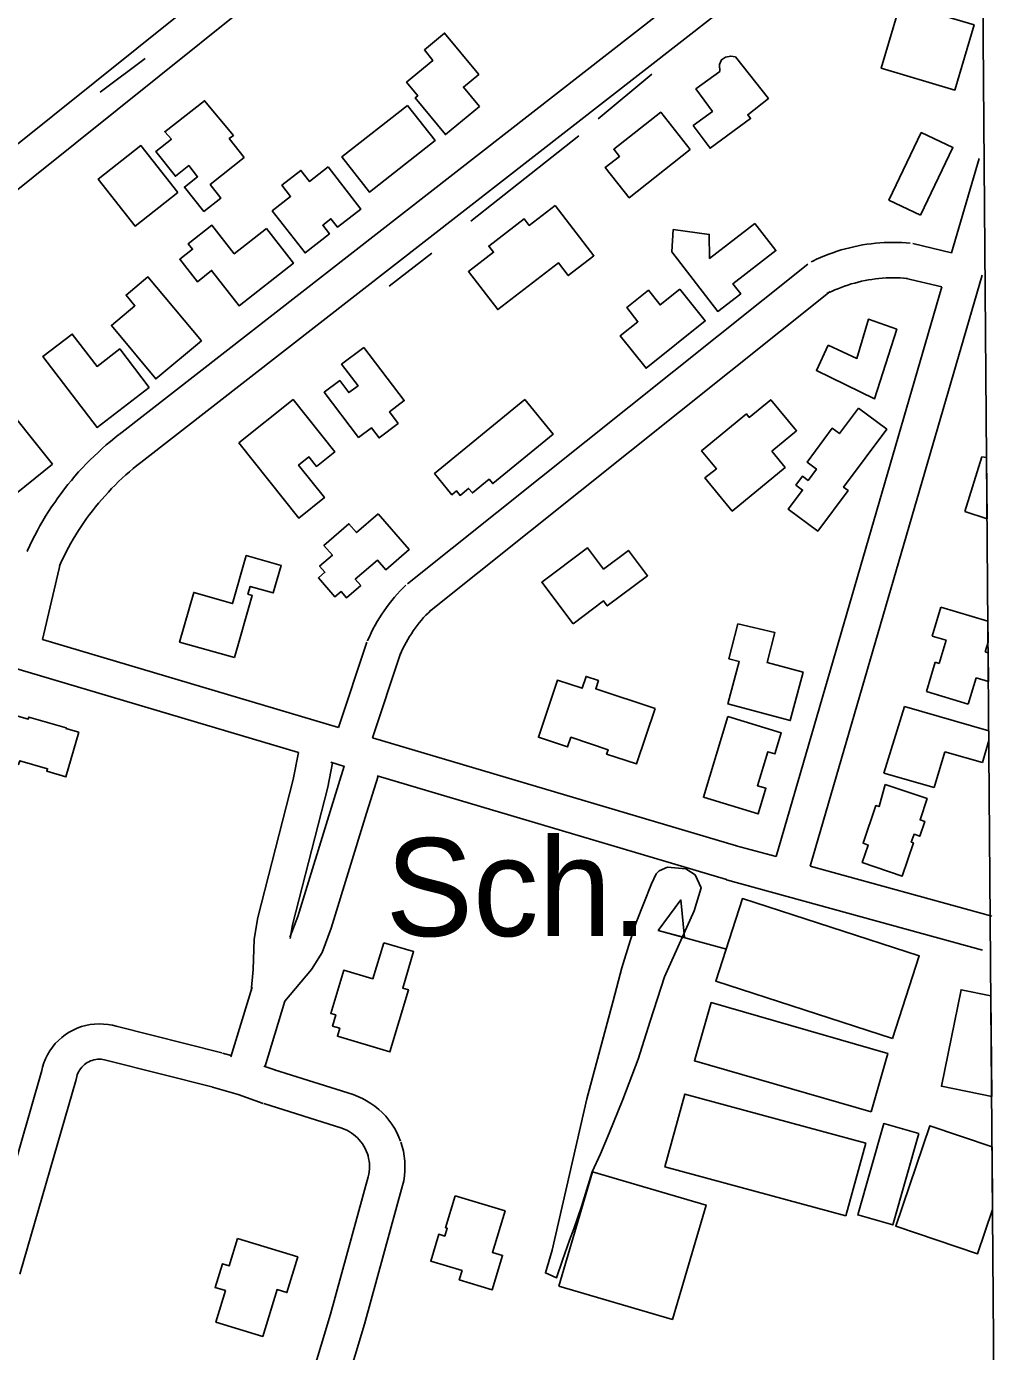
# Model space of a CAD drawing. Extents: x 3535183 to 3573198, y 534952 to 560562.
# Drawn here: x 3570141 to 3570964, y 549671 to 550793 of the extents above; entities that cross this region are included whole.
import ezdxf

# ---------------------------------------------------------------- set-up
doc = ezdxf.new("R2010")
doc.units = 0
for name, color, linetype in [('V-BLDG-IDEN', 7, 'Continuous'), ('V-BLDG-OTLN', 7, 'Continuous'), ('V-GRID-FRAM', 7, 'Continuous'), ('V-LEVE-IDEN', 7, 'Continuous'), ('V-ROAD-CNTR', 7, 'Continuous'), ('V-SITE-VEGE', 7, 'Continuous'), ('V-TOPO-SHOR', 7, 'Continuous')]:
    doc.layers.add(name, color=color, linetype=linetype)

msp = doc.modelspace()

# ---------------------------------------------------------------- linework, layer by layer
at = {"layer": 'V-BLDG-OTLN'}
for p, q in [((3570935.9, 550382.6), (3570950.2, 550428.7)), ((3570950.2, 550428.7), (3570954.3, 550428.4)), ((3570954.3, 550428.4), (3570954.7, 550376.4)), ((3570954.7, 550376.4), (3570935.9, 550382.6)), ((3570908.1, 550277), (3570915.4, 550301.4)), ((3570915.4, 550301.4), (3570955.4, 550289.5)), ((3570955.4, 550289.5), (3570955.5, 550271.9)), ((3570920, 550273.4), (3570908.1, 550277)), ((3570914.1, 550253.8), (3570920, 550273.4)), ((3570955.5, 550271.9), (3570953.1, 550263.5)), ((3570953.1, 550263.5), (3570955.6, 550262.8)), ((3570955.6, 550262.8), (3570955.8, 550238.6)), ((3570903.4, 550230), (3570910.8, 550254.8)), ((3570910.8, 550254.8), (3570914.1, 550253.8)), ((3570945.5, 550241.7), (3570938.8, 550219.4)), ((3570955.8, 550238.6), (3570945.5, 550241.7)), ((3570938.8, 550219.4), (3570903.4, 550230)), ((3570867.3, 550160.9), (3570884.8, 550217.2)), ((3570884.8, 550217.2), (3570956.1, 550196.6)), ((3570956.1, 550196.6), (3570956.2, 550188.5)), ((3570956.2, 550188.5), (3570950.8, 550169.8)), ((3570918.8, 550179), (3570910, 550148.6)), ((3570950.8, 550169.8), (3570918.8, 550179)), ((3570910, 550148.6), (3570867.3, 550160.9)), ((3570734, 550011.6), (3570676.2, 550027.6))]:
    msp.add_line(p, q, dxfattribs=at)
for points in [[(3570881.5, 550813.3), (3570943.7, 550794.8), (3570927.3, 550739.5), (3570865.1, 550758)], [(3570524.7, 550725.6), (3570495.9, 550701.8), (3570470.2, 550732.9), (3570472.4, 550734.7), (3570462.9, 550746.2), (3570485.3, 550764.7), (3570478, 550773.6), (3570495.2, 550787.8), (3570524.1, 550752.8), (3570511.1, 550742.1)], [(3570741.5, 550767.8), (3570769.4, 550732.5), (3570751.9, 550718.7), (3570754.4, 550715.4), (3570720, 550690.2), (3570705.8, 550709.5), (3570722, 550721.5), (3570708, 550740.5), (3570728.2, 550755.4), (3570727.9, 550761.3), (3570729.6, 550765.2), (3570733.2, 550767.4), (3570737.5, 550768.3)], [(3570325.4, 550682.4), (3570296.6, 550659.5), (3570305.6, 550648.1), (3570291.2, 550636.7), (3570274.8, 550657.3), (3570285.9, 550666.1), (3570278.4, 550675.6), (3570267.1, 550666.6), (3570250.4, 550687.5), (3570263.7, 550698.1), (3570258.1, 550704.2), (3570291.8, 550730.5), (3570316.2, 550701.2), (3570312.7, 550698.4)], [(3570463.7, 550726.6), (3570487.1, 550696.9), (3570431.4, 550653.1), (3570408, 550682.9)], [(3570703.2, 550689.1), (3570651.6, 550648.4), (3570631.3, 550674.1), (3570643.2, 550683.4), (3570638.5, 550689.4), (3570678.2, 550720.8)], [(3570898.4, 550633.5), (3570871.6, 550646.3), (3570898.9, 550703.6), (3570925.7, 550690.8)], [(3570269.1, 550652.7), (3570232.9, 550624.3), (3570201.7, 550664.2), (3570237.9, 550692.5)], [(3570396.4, 550674.4), (3570424.3, 550638.7), (3570404.5, 550623.3), (3570398.9, 550630.5), (3570391.9, 550625.1), (3570397.6, 550617.8), (3570376.9, 550601.6), (3570349.1, 550637.2), (3570364.7, 550649.4), (3570357.3, 550658.9), (3570373.5, 550671.5), (3570380.7, 550662.2)], [(3570588.8, 550641.9), (3570621.7, 550599.2), (3570599.9, 550582.4), (3570591.6, 550593.2), (3570540.2, 550553.6), (3570515.3, 550585.8), (3570536.6, 550602.2), (3570532.6, 550607.4), (3570562.5, 550630.5), (3570566.8, 550624.9)], [(3570344.3, 550622.2), (3570367.1, 550592.9), (3570321, 550556.9), (3570297.8, 550586.7), (3570285.7, 550577.2), (3570270.8, 550596.2), (3570281.7, 550604.7), (3570278, 550609.3), (3570298.1, 550625.1), (3570317, 550600.9)], [(3570758.1, 550626.5), (3570775.8, 550603.5), (3570739.4, 550575.5), (3570746, 550567), (3570726.5, 550552), (3570687.6, 550602.6), (3570688.9, 550621.3), (3570719.3, 550617.2), (3570719.6, 550596.9)], [(3570289.1, 550527), (3570250.5, 550494.9), (3570212.9, 550540.2), (3570232.8, 550556.8), (3570225.3, 550565.8), (3570243.9, 550581.3)], [(3570694.5, 550570.9), (3570716, 550544), (3570665.8, 550503.9), (3570643.8, 550531.3), (3570658.9, 550543.3), (3570649.4, 550555.3), (3570667.8, 550569.9), (3570677.7, 550557.5)], [(3570820.1, 550523.4), (3570844.5, 550512.2), (3570854.2, 550545.4), (3570878.2, 550536.9), (3570859.4, 550478.1), (3570810.1, 550502.1)], [(3570244.9, 550487.6), (3570200.8, 550453.7), (3570154.8, 550513.7), (3570179.7, 550532.8), (3570200.7, 550505.5), (3570219.9, 550520.2)], [(3570426.7, 550521.6), (3570461, 550476.5), (3570448.4, 550466.9), (3570455.8, 550457.1), (3570439.7, 550444.8), (3570433.1, 550453.5), (3570422.3, 550445.3), (3570393.2, 550483.5), (3570406.3, 550493.4), (3570414, 550483.2), (3570421.8, 550489.1), (3570407.9, 550507.3)], [(3570163.1, 550422.6), (3570125, 550391.9), (3570088.3, 550437.6), (3570107.5, 550453), (3570096.6, 550466.5), (3570115.5, 550481.7)], [(3570320.8, 550440.8), (3570366.8, 550477.4), (3570402.1, 550433), (3570386.6, 550420.7), (3570380.2, 550428.8), (3570371.5, 550421.8), (3570393.4, 550394.3), (3570371.6, 550377)], [(3570563.1, 550477.4), (3570587.2, 550448.1), (3570536, 550406.1), (3570532.9, 550409.9), (3570518.7, 550398.2), (3570515.5, 550402.1), (3570508.3, 550396.2), (3570505.3, 550399.9), (3570501.4, 550396.7), (3570486.7, 550414.6)], [(3570772.3, 550433.6), (3570783.6, 550419.9), (3570738.8, 550382.9), (3570715.7, 550410.9), (3570725.4, 550418.8), (3570712.9, 550433.9), (3570750.8, 550465.2), (3570753.2, 550462.2), (3570771.5, 550477.2), (3570793.3, 550450.9)], [(3570845.7, 550470.1), (3570869.7, 550452.2), (3570833.2, 550403.1), (3570837, 550400.3), (3570811.3, 550365.9), (3570786.3, 550384.4), (3570798.4, 550400.6), (3570792.7, 550404.9), (3570798.3, 550412.4), (3570803.1, 550408.9), (3570810.2, 550418.5), (3570802.3, 550424.3), (3570823.6, 550453), (3570829.6, 550448.5)], [(3570438.9, 550380.4), (3570465, 550350.2), (3570445.3, 550333.2), (3570438.3, 550341.3), (3570419.5, 550325.1), (3570424.1, 550319.9), (3570412, 550309.5), (3570407.6, 550314.6), (3570402.3, 550310.1), (3570388.3, 550326.3), (3570393.8, 550331), (3570389.3, 550336.2), (3570400.1, 550345.5), (3570392.9, 550353.8), (3570414.1, 550372.2), (3570420.6, 550364.6)], [(3570604, 550287.3), (3570577.5, 550322.6), (3570616.3, 550351.7), (3570629.8, 550333.7), (3570650.9, 550349.6), (3570667.1, 550328.1), (3570633, 550302.5), (3570629.9, 550306.7)], [(3570317.1, 550258.7), (3570270.6, 550271.9), (3570282.6, 550313.9), (3570315.6, 550304.5), (3570327.2, 550345.1), (3570356.6, 550336.8), (3570349.9, 550313.5), (3570330.5, 550319.1), (3570328.6, 550312.4), (3570332.2, 550311.4)], [(3570743.6, 550287.4), (3570775, 550279.9), (3570768.3, 550254.7), (3570798.9, 550246.5), (3570788, 550205.4), (3570735.2, 550219.5), (3570744.7, 550255.4), (3570736, 550257.6)], [(3570673.4, 550215.6), (3570657.8, 550168.6), (3570632.4, 550177), (3570633.7, 550180.7), (3570602.1, 550191.2), (3570599.4, 550183.1), (3570574.6, 550191.3), (3570590.7, 550239.6), (3570611.6, 550232.7), (3570615, 550242.8), (3570625.5, 550239.3), (3570623.2, 550232.3)], [(3570185.3, 550195.5), (3570174.4, 550157.7), (3570158.1, 550162.4), (3570158.8, 550164.6), (3570135.2, 550171.4), (3570134.3, 550168.2), (3570128.5, 550169.9), (3570122.8, 550149.9), (3570103.3, 550155.5), (3570120, 550213.2), (3570142.5, 550206.7), (3570143, 550208.3), (3570174.6, 550199.2), (3570174.4, 550198.7)], [(3570735.2, 550208.7), (3570780.4, 550195), (3570775, 550177.2), (3570769, 550179), (3570760.2, 550150.2), (3570767.4, 550148), (3570760.8, 550126.3), (3570714.4, 550140.4)], [(3570868.5, 550151.3), (3570903.9, 550139.3), (3570897.9, 550121.3), (3570901.9, 550120), (3570897.7, 550107.4), (3570892.8, 550109.1), (3570890.5, 550102.4), (3570892.3, 550101.8), (3570882.8, 550073.7), (3570849, 550085.2), (3570854, 550099.9), (3570849.6, 550101.4), (3570860.5, 550133.4), (3570863.2, 550132.5)], [(3570676.2, 550027.6), (3570695.3, 550053.5), (3570698.4, 550021.5)], [(3570874.6, 549936.1), (3570724.9, 549984.5), (3570747.5, 550054.6), (3570897.2, 550006.2)], [(3570443.6, 550017.2), (3570468.9, 550009.6), (3570459.7, 549978.8), (3570464.5, 549977.3), (3570448.8, 549924.7), (3570404.4, 549938), (3570406.4, 549944.7), (3570400.2, 549946.6), (3570403, 549956), (3570398.7, 549957.3), (3570409.7, 549993.9), (3570434.4, 549986.6)], [(3570957.9, 549972.3), (3570932.7, 549977.4), (3570916, 549895.6), (3570958.6, 549886.9)], [(3570856.4, 549874), (3570706.8, 549917), (3570721.1, 549966.5), (3570870.6, 549923.4)], [(3570835.1, 549785.7), (3570681.8, 549827.3), (3570698.6, 549889), (3570851.9, 549847.4)], [(3570896.8, 549855.5), (3570874.8, 549778.1), (3570845.2, 549786.5), (3570867.1, 549863.9)], [(3570959, 549844.3), (3570906.1, 549862.1), (3570877.4, 549777.1), (3570946.7, 549753.7), (3570959.4, 549791.1)], [(3570592, 549726.2), (3570620.5, 549823.1), (3570716.6, 549794.9), (3570688.1, 549698)], [(3570504.2, 549802.7), (3570546.4, 549789.9), (3570535.7, 549754.8), (3570544.3, 549752.2), (3570535.5, 549723.1), (3570507.6, 549731.6), (3570509.9, 549739.4), (3570483.4, 549747.5), (3570490.2, 549770.2), (3570495.3, 549768.6), (3570497.4, 549775.3), (3570496, 549775.7)], [(3570319.7, 549766.7), (3570370.8, 549751), (3570361.6, 549720.7), (3570353.2, 549723.3), (3570341.1, 549683.7), (3570301.4, 549695.8), (3570309.5, 549722.4), (3570300.7, 549725.1), (3570306.9, 549745.2), (3570312.6, 549743.4)]]:
    msp.add_lwpolyline(points, close=True, dxfattribs=at)
at = {"layer": 'V-GRID-FRAM'}
msp.add_lwpolyline([(3539245.8, 558535.3), (3570887.5, 558774.6), (3571033, 540592.1), (3539375.4, 540352.7), (3539245.8, 558535.3)], dxfattribs=at)
at = {"layer": 'V-ROAD-CNTR'}
for points in [[(3569807.3, 550432.5), (3570731.2, 551173.2)], [(3569826, 550409.1), (3570750, 551149.7)], [(3570765.7, 550873.7), (3570219.4, 550447.7)], [(3570784.1, 550850), (3570237.8, 550424.1)], [(3570947.9, 550681.5), (3570924.7, 550601.7)], [(3570889.6, 550609.9), (3570886.1, 550610.2), (3570882.4, 550610.4), (3570878.7, 550610.5), (3570875, 550610.5), (3570871.3, 550610.5), (3570867.6, 550610.3), (3570863.9, 550610.1), (3570860.2, 550609.8), (3570856.5, 550609.4), (3570852.8, 550608.9), (3570849.2, 550608.3), (3570845.5, 550607.6), (3570841.9, 550606.8), (3570838.3, 550606), (3570834.7, 550605.1), (3570831.1, 550604.1), (3570827.6, 550603), (3570824.1, 550601.8), (3570820.6, 550600.5), (3570817.1, 550599.2), (3570813.7, 550597.7), (3570810.3, 550596.2), (3570807, 550594.6), (3570805.6, 550593.9)], [(3570924.7, 550601.7), (3570891.9, 550609.5)], [(3570802.9, 550592.2), (3570463.6, 550321.3)], [(3570916.3, 550572.9), (3570776, 550090.1)], [(3570950.4, 550582.7), (3570804.9, 550082.1)], [(3570887.2, 550580), (3570884, 550580.2), (3570881, 550580.4), (3570878.1, 550580.5), (3570875.1, 550580.5), (3570872.1, 550580.5), (3570869.1, 550580.4), (3570866.1, 550580.2), (3570863.1, 550579.9), (3570860.1, 550579.6), (3570857.2, 550579.2), (3570854.2, 550578.7), (3570851.3, 550578.2), (3570848.4, 550577.6), (3570845.5, 550576.9), (3570842.6, 550576.1), (3570839.7, 550575.3), (3570836.8, 550574.4), (3570834, 550573.5), (3570831.2, 550572.4), (3570828.4, 550571.3), (3570825.6, 550570.2), (3570822.9, 550569), (3570820.2, 550567.7), (3570819, 550567.1)], [(3570916.3, 550572.9), (3570884.9, 550580.3)], [(3570821.7, 550568.8), (3570482.3, 550297.9)], [(3570219.3, 550447.7), (3570215.7, 550444.9), (3570212.1, 550441.9), (3570208.5, 550438.9), (3570205, 550435.8), (3570201.6, 550432.6), (3570198.2, 550429.4), (3570194.8, 550426.2), (3570191.5, 550422.8), (3570188.3, 550419.4), (3570185.1, 550416), (3570182, 550412.4), (3570179, 550408.9), (3570176, 550405.3), (3570173.1, 550401.6), (3570170.3, 550397.8), (3570167.5, 550394.1), (3570164.9, 550390.2), (3570162.2, 550386.4), (3570159.7, 550382.4), (3570157.2, 550378.5), (3570154.8, 550374.5), (3570152.4, 550370.4), (3570150.2, 550366.3), (3570148, 550362.2), (3570145.9, 550358), (3570143.8, 550353.8), (3570141.9, 550349.6), (3570141.4, 550348.6)], [(3570237.9, 550424.1), (3570234.5, 550421.5), (3570231.3, 550418.9), (3570228.1, 550416.2), (3570225, 550413.5), (3570222, 550410.7), (3570219, 550407.8), (3570216, 550404.9), (3570213.1, 550402), (3570210.3, 550399), (3570207.5, 550395.9), (3570204.7, 550392.8), (3570202.1, 550389.7), (3570199.4, 550386.5), (3570196.9, 550383.2), (3570194.4, 550379.9), (3570191.9, 550376.6), (3570189.5, 550373.2), (3570187.2, 550369.8), (3570185, 550366.3), (3570182.8, 550362.8), (3570180.6, 550359.2), (3570178.6, 550355.7), (3570176.6, 550352), (3570174.6, 550348.4), (3570172.8, 550344.7), (3570171, 550341), (3570169.2, 550337.1), (3570168.8, 550336.3)], [(3570371.4, 550178.2), (3570113.7, 550254.8), (3569640.3, 550390.3)], [(3570169.7, 550339), (3570154.5, 550274)], [(3570462.4, 550320.2), (3570460, 550317.8), (3570457.5, 550315.2), (3570455, 550312.5), (3570452.7, 550309.8), (3570450.4, 550307), (3570448.1, 550304.2), (3570446, 550301.3), (3570443.9, 550298.4), (3570441.9, 550295.4), (3570439.9, 550292.3), (3570438.1, 550289.2), (3570436.3, 550286.1), (3570434.5, 550282.9), (3570432.9, 550279.7), (3570431.4, 550276.4), (3570429.9, 550273.2), (3570429.8, 550272.9)], [(3570483.5, 550298.9), (3570481.4, 550296.8), (3570479.4, 550294.7), (3570477.4, 550292.6), (3570475.5, 550290.4), (3570473.7, 550288.2), (3570471.9, 550285.9), (3570470.2, 550283.6), (3570468.6, 550281.3), (3570467, 550278.9), (3570465.4, 550276.5), (3570463.9, 550274), (3570462.5, 550271.5), (3570461.1, 550269), (3570459.8, 550266.5), (3570458.6, 550263.9), (3570457.4, 550261.2), (3570457.3, 550261)], [(3570405.3, 550199.5), (3570154.5, 550274)], [(3570429.3, 550271.7), (3570405.3, 550199.5)], [(3570457.8, 550262.2), (3570434.1, 550190.9)], [(3570742.4, 550099.3), (3570434.1, 550190.9)], [(3570371.3, 550178.3), (3570367, 550155.6), (3570337, 550038.5), (3570333.8, 550020.2), (3570332.9, 549994.6), (3570331.4, 549976.2)], [(3570400.2, 550169.7), (3570396.3, 550149.1), (3570366.3, 550032.2), (3570364.3, 550020.8)], [(3570410.5, 550166.6), (3570398.9, 550170.1)], [(3570438.9, 550158.2), (3570429.1, 550126.9), (3570399.1, 550029.5), (3570391.3, 550009), (3570382.3, 549994.5), (3570359.8, 549967.7), (3570342.9, 549911.8)], [(3570410.2, 550166.7), (3570400.4, 550135.8), (3570370.7, 550039.3), (3570364.3, 550022.4), (3570364.1, 550022)], [(3570733.9, 550070.6), (3570437.9, 550158.5)], [(3570776, 550090.1), (3570742.1, 550099.4)], [(3570958.7, 550039.7), (3570804.9, 550082.1)], [(3570950.7, 550010.8), (3570734.1, 550070.5)], [(3570332.1, 549979.6), (3570314.2, 549920.5)], [(3570106.4, 549744.7), (3570154, 549909), (3570154.6, 549911.7), (3570155.7, 549915.4), (3570157.2, 549918.9), (3570158.8, 549922.3), (3570160.8, 549925.6), (3570163, 549928.7), (3570165.4, 549931.7), (3570168, 549934.4), (3570170.8, 549937), (3570173.9, 549939.3), (3570177.1, 549941.4), (3570180.4, 549943.2), (3570183.9, 549944.8), (3570187.5, 549946.1), (3570191.1, 549947.1), (3570194.9, 549947.8), (3570198.7, 549948.3), (3570202.5, 549948.5), (3570206.3, 549948.3), (3570210, 549947.9), (3570213.8, 549947.2), (3570216.8, 549946.4), (3570306.5, 549923.8)], [(3570307, 549923.6), (3570314.4, 549921.5)], [(3570135.3, 549736.5), (3570183, 549901.4), (3570183.6, 549903.8), (3570184, 549905.3), (3570184.6, 549906.7), (3570185.2, 549908), (3570186, 549909.3), (3570186.9, 549910.6), (3570187.8, 549911.7), (3570188.9, 549912.8), (3570190, 549913.9), (3570191.2, 549914.8), (3570192.5, 549915.6), (3570193.8, 549916.3), (3570195.2, 549917), (3570196.6, 549917.5), (3570198.1, 549917.9), (3570199.6, 549918.2), (3570201.1, 549918.4), (3570202.6, 549918.4), (3570204.1, 549918.4), (3570205.6, 549918.2), (3570207.1, 549917.9), (3570209.2, 549917.4), (3570299.1, 549894.7)], [(3570342, 549912.7), (3570351.4, 549909.5)], [(3570351, 549909.6), (3570417.8, 549888.5), (3570421.6, 549887), (3570425.5, 549885.3), (3570429.1, 549883.3), (3570432.7, 549881.1), (3570436.1, 549878.7), (3570439.4, 549876), (3570442.4, 549873.2), (3570445.3, 549870.1), (3570448, 549866.9), (3570450.4, 549863.5), (3570452.7, 549860), (3570454.7, 549856.3), (3570456.4, 549852.5), (3570457.8, 549849)], [(3570298.6, 549894.8), (3570320.4, 549888.5), (3570341.5, 549881.1)], [(3570342, 549881), (3570408, 549860.1), (3570410.2, 549859.3), (3570412.2, 549858.4), (3570414.2, 549857.3), (3570416.1, 549856.1), (3570417.9, 549854.8), (3570419.7, 549853.4), (3570421.3, 549851.9), (3570422.8, 549850.2), (3570424.3, 549848.5), (3570425.6, 549846.7), (3570426.8, 549844.8), (3570427.9, 549842.8), (3570428.8, 549840.8), (3570429.8, 549838.3)], [(3570458.1, 549848.1), (3570459.2, 549844.6), (3570460.2, 549840.5), (3570460.9, 549836.4), (3570461.4, 549832.2), (3570461.5, 549828), (3570461.5, 549823.9), (3570461.1, 549819.7), (3570460.5, 549815.5), (3570459.6, 549811.5), (3570427.4, 549694.1), (3570386.2, 549557.1), (3570342.8, 549407.8), (3570299.4, 549259.5), (3570284.9, 549214.9), (3570272.6, 549188.2)], [(3570429.5, 549839.2), (3570430.3, 549836.6), (3570430.8, 549834.4), (3570431.2, 549832.2), (3570431.4, 549830), (3570431.5, 549827.7), (3570431.5, 549825.5), (3570431.3, 549823.2), (3570431, 549821), (3570430.5, 549818.7), (3570398.6, 549702.4), (3570357.4, 549565.6), (3570314, 549416.2), (3570270.7, 549268.4), (3570256.9, 549225.9), (3570248.4, 549207.5)]]:
    msp.add_lwpolyline(points, dxfattribs=at)
at = {"layer": 'V-SITE-VEGE'}
msp.add_lwpolyline([(3570684, 550081.1), (3570699.6, 550079.8), (3570707.4, 550074.7), (3570712.4, 550063.8), (3570706.7, 550044.1), (3570681.3, 549988.2), (3570669.2, 549950.8), (3570659, 549918.4), (3570646.2, 549884.4), (3570634.7, 549855.8), (3570627.1, 549838.4), (3570620.1, 549823.1), (3570611, 549793.7), (3570604.6, 549774.9), (3570600.9, 549765.2), (3570594.9, 549748.3), (3570590, 549733.3), (3570580.5, 549737.5), (3570586.4, 549756.7), (3570615.6, 549884.9), (3570638, 549967.9), (3570645.4, 549995.9), (3570652.3, 550018.8), (3570657.5, 550034.3), (3570670.5, 550067.1), (3570674.5, 550075.4), (3570676.8, 550078.2)], close=True, dxfattribs=at)
at = {"layer": 'V-TOPO-SHOR'}
for p, q in [((3570241.5, 550766.2), (3570203.3, 550737.7)), ((3570670.6, 550752.9), (3570625.3, 550715.3)), ((3570609, 550700.7), (3570517.4, 550628.5)), ((3570484.3, 550601.4), (3570448.2, 550573.3))]:
    msp.add_line(p, q, dxfattribs=at)

# ---------------------------------------------------------------- texts
at = {"layer": 'V-BLDG-IDEN'}
msp.add_text('Sch.', height=83, dxfattribs=at).set_placement((3570445.2, 550022.8))
at = {"layer": 'V-LEVE-IDEN'}
msp.add_text('LOWER GUIDE LEVEE', height=100, rotation=38.6395, dxfattribs=at).set_placement((3569623, 550438.2))

doc.saveas('drawing.dxf')
